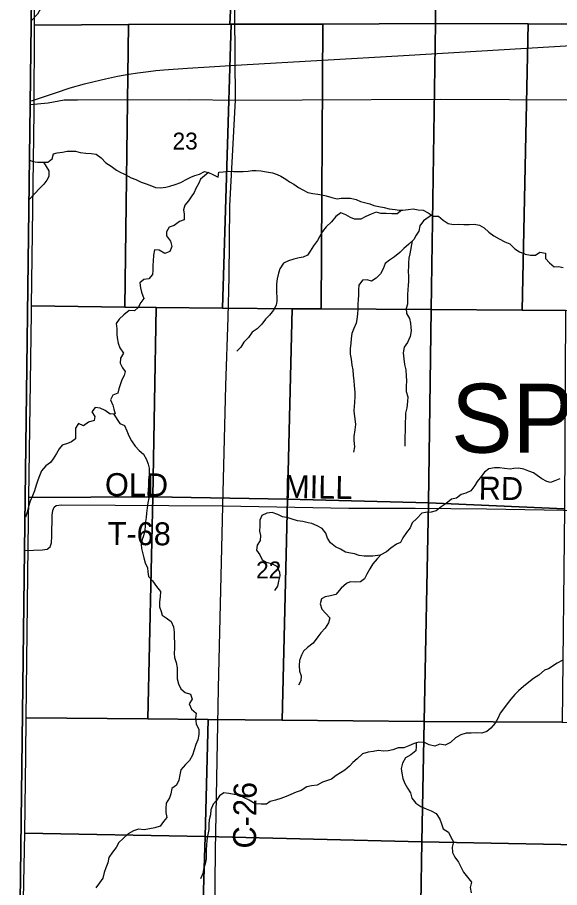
# Model space of a CAD drawing. Extents: x 1985906 to 2277390, y 930619 to 1324581.
# Drawn here: x 2059092 to 2066175, y 1119287 to 1130648 of the extents above; entities that cross this region are included whole.
import ezdxf

# ---------------------------------------------------------------- set-up
doc = ezdxf.new("R2010")
doc.units = 0
for name, color, linetype in [('GM_X_Adjacent_County', 7, 'Continuous'), ('GM_X_County', 7, 'Continuous'), ('GM_X_County_Road', 7, 'Continuous'), ('GM_X_County_Road_Text', 7, 'Continuous'), ('GM_X_Minor_River', 7, 'Continuous'), ('GM_X_Rail_Line', 7, 'Continuous'), ('GM_X_Section', 7, 'Continuous'), ('GM_X_Section_Text', 7, 'Continuous'), ('GM_X_State_Route', 7, 'Continuous'), ('GM_X_Township', 7, 'Continuous'), ('GM_X_Township_Road', 7, 'Continuous'), ('GM_X_Township_Road_Text', 7, 'Continuous'), ('GM_X_Township_Text', 7, 'Continuous')]:
    doc.layers.add(name, color=color, linetype=linetype)

msp = doc.modelspace()

# ---------------------------------------------------------------- linework, layer by layer
at = {"layer": 'GM_X_Adjacent_County'}
msp.add_lwpolyline([(2113358, 1166008), (2106159, 1165987), (2105360, 1165986), (2099554, 1165974), (2091388, 1165958), (2088816, 1165953), (2086130, 1165948), (2086087, 1161432), (2086019, 1154363), (2086010, 1153403), (2085923, 1149181), (2085904, 1148231), (2085903, 1148166), (2085793, 1142829), (2081417, 1142846), (2072419, 1142880), (2061930, 1142920), (2059427, 1142930), (2059330, 1135139), (2059259, 1129509), (2059186, 1123686), (2059120, 1118390)], dxfattribs=at)
at = {"layer": 'GM_X_County'}
msp.add_lwpolyline([(2113358, 1166008), (2106159, 1165987), (2105360, 1165986), (2099554, 1165974), (2091388, 1165958), (2088816, 1165953), (2086130, 1165948), (2086087, 1161432), (2086019, 1154363), (2086010, 1153403), (2085923, 1149181), (2085904, 1148231), (2085903, 1148166), (2085793, 1142829), (2081417, 1142846), (2072419, 1142880), (2061930, 1142920), (2059427, 1142930), (2059330, 1135139), (2059259, 1129509), (2059186, 1123686), (2059120, 1118390)], dxfattribs=at)
at = {"layer": 'GM_X_County_Road'}
for points in [[(2061941, 1129567), (2061899, 1135212), (2061910, 1140382), (2061930, 1142920)], [(2061661, 1118076), (2061679, 1119770), (2061718, 1121892), (2061776, 1124269), (2061814, 1125841), (2061846, 1126729), (2061858, 1127261), (2061868, 1128190), (2061941, 1129567)]]:
    msp.add_lwpolyline(points, dxfattribs=at)
at = {"layer": 'GM_X_Minor_River'}
for points in [[(2059790, 1131829), (2059849, 1131769), (2059915, 1131736), (2059987, 1131716), (2060057, 1131686), (2060115, 1131635), (2060151, 1131561), (2060143, 1131495), (2060129, 1131426), (2060090, 1131364), (2060052, 1131300), (2059971, 1131172), (2059911, 1131106), (2059848, 1131046), (2059778, 1131038), (2059710, 1131020), (2059646, 1131020), (2059579, 1131009), (2059515, 1130963), (2059469, 1130898), (2059436, 1130824), (2059394, 1130760), (2059356, 1130690), (2059277, 1130608)], [(2059254, 1128783), (2059292, 1128768), (2059354, 1128758), (2059420, 1128756), (2059488, 1128758), (2059547, 1128800), (2059563, 1128866), (2059613, 1128878), (2059681, 1128887), (2059744, 1128901), (2059850, 1128901), (2059914, 1128883), (2059987, 1128876), (2060055, 1128870), (2060123, 1128862), (2060185, 1128813), (2060247, 1128749), (2060315, 1128707), (2060385, 1128652), (2060436, 1128628), (2060490, 1128603), (2060576, 1128555), (2060638, 1128531), (2060708, 1128496), (2060772, 1128476), (2060842, 1128448), (2060895, 1128429), (2060961, 1128425), (2061029, 1128431), (2061085, 1128445), (2061154, 1128465), (2061226, 1128492), (2061288, 1128526), (2061357, 1128564), (2061409, 1128586), (2061469, 1128602), (2061538, 1128636), (2061590, 1128622), (2061644, 1128599), (2061716, 1128561), (2061722, 1128627), (2061779, 1128633), (2061847, 1128641), (2061917, 1128635), (2061971, 1128638), (2062040, 1128638), (2062106, 1128640), (2062158, 1128650), (2062212, 1128650), (2062272, 1128647), (2062345, 1128631), (2062423, 1128621), (2062485, 1128596), (2062535, 1128576), (2062597, 1128536), (2062647, 1128503), (2062703, 1128473), (2062766, 1128429), (2062820, 1128398), (2062888, 1128364), (2062952, 1128350), (2063016, 1128340), (2063068, 1128331), (2063125, 1128319), (2063201, 1128299), (2063271, 1128280), (2063321, 1128288), (2063381, 1128290), (2063444, 1128288), (2063516, 1128269), (2063576, 1128245), (2063642, 1128227), (2063698, 1128215), (2063749, 1128194), (2063815, 1128180), (2063885, 1128166), (2063949, 1128151), (2064025, 1128139), (2064078, 1128131), (2064128, 1128133), (2064196, 1128141), (2064262, 1128150), (2064329, 1128136), (2064391, 1128130), (2064459, 1128095), (2064523, 1128053), (2064591, 1128051), (2064655, 1128002), (2064721, 1127958), (2064788, 1127946), (2064852, 1127949), (2064922, 1127945), (2064992, 1127945), (2065061, 1127947), (2065127, 1127934), (2065191, 1127900), (2065251, 1127846), (2065317, 1127797), (2065385, 1127759), (2065458, 1127718), (2065524, 1127692)], [(2059435, 1128758), (2059504, 1128645), (2059504, 1128573), (2059478, 1128521), (2059437, 1128469), (2059387, 1128417), (2059249, 1128276)], [(2061589, 1128624), (2061485, 1128536), (2061463, 1128482), (2061421, 1128413), (2061400, 1128361), (2061362, 1128305), (2061326, 1128255), (2061281, 1128197), (2061263, 1128137), (2061269, 1128079), (2061269, 1128006), (2061211, 1127982), (2061142, 1127932), (2061076, 1127909), (2061041, 1127848), (2061039, 1127798), (2061091, 1127728), (2061111, 1127659), (2061085, 1127593), (2061017, 1127565), (2060942, 1127610), (2060882, 1127612), (2060868, 1127542), (2060866, 1127465), (2060862, 1127415), (2060863, 1127345), (2060859, 1127291), (2060807, 1127235), (2060745, 1127227), (2060690, 1127181), (2060702, 1127117), (2060714, 1127060), (2060744, 1126980), (2060704, 1126926), (2060671, 1126860), (2060621, 1126818), (2060551, 1126820), (2060482, 1126764), (2060420, 1126710), (2060381, 1126650), (2060389, 1126580), (2060393, 1126513), (2060397, 1126463), (2060407, 1126393), (2060429, 1126336), (2060477, 1126266), (2060440, 1126200), (2060436, 1126136), (2060464, 1126075), (2060500, 1126025), (2060486, 1125973), (2060458, 1125917), (2060437, 1125862), (2060417, 1125798), (2060403, 1125740), (2060337, 1125718), (2060308, 1125656), (2060338, 1125584), (2060352, 1125533), (2060368, 1125473), (2060302, 1125469), (2060240, 1125518), (2060173, 1125548), (2060109, 1125554), (2060065, 1125500), (2060103, 1125436), (2060093, 1125384), (2060020, 1125364), (2059954, 1125316), (2059890, 1125346), (2059853, 1125284), (2059853, 1125212), (2059851, 1125146), (2059797, 1125106), (2059745, 1125084), (2059678, 1125064), (2059636, 1125014), (2059604, 1124954), (2059559, 1124886), (2059525, 1124836), (2059465, 1124794), (2059408, 1124730), (2059382, 1124665), (2059360, 1124605), (2059339, 1124539), (2059317, 1124469), (2059289, 1124403), (2059260, 1124332), (2059236, 1124262), (2059220, 1124190), (2059196, 1124122)], [(2064115, 1128132), (2064051, 1128085), (2063983, 1128083), (2063911, 1128087), (2063841, 1128088), (2063780, 1128104), (2063712, 1128080), (2063644, 1128050), (2063579, 1128016), (2063497, 1128012), (2063445, 1128037), (2063381, 1128071), (2063317, 1128095), (2063252, 1128047), (2063196, 1127977), (2063127, 1127915), (2063077, 1127851), (2063037, 1127785), (2063012, 1127735), (2062958, 1127667), (2062918, 1127595), (2062883, 1127545), (2062823, 1127519), (2062773, 1127511), (2062703, 1127491), (2062632, 1127469), (2062570, 1127441), (2062520, 1127365), (2062501, 1127307), (2062487, 1127237), (2062477, 1127171), (2062475, 1127120), (2062477, 1127060), (2062480, 1126992), (2062480, 1126942), (2062474, 1126891), (2062438, 1126825), (2062387, 1126759), (2062331, 1126709), (2062285, 1126643), (2062222, 1126583), (2062160, 1126537), (2062111, 1126469), (2062051, 1126407), (2062009, 1126343), (2061960, 1126289)], [(2064502, 1128066), (2064396, 1127991), (2064350, 1127925), (2064336, 1127857), (2064303, 1127807), (2064271, 1127747), (2064205, 1127689), (2064138, 1127633), (2064086, 1127577), (2064018, 1127521), (2063955, 1127479), (2063897, 1127433), (2063871, 1127364), (2063836, 1127300), (2063780, 1127244), (2063716, 1127206), (2063663, 1127223), (2063599, 1127217), (2063551, 1127153), (2063549, 1127093), (2063546, 1127028), (2063542, 1126960), (2063540, 1126910), (2063538, 1126838), (2063534, 1126777), (2063525, 1126705), (2063519, 1126655), (2063485, 1126587), (2063459, 1126520), (2063450, 1126454), (2063448, 1126390), (2063440, 1126326), (2063440, 1126251), (2063450, 1126187), (2063461, 1126107), (2063475, 1126048), (2063477, 1125974), (2063485, 1125908), (2063491, 1125836), (2063498, 1125755), (2063498, 1125699), (2063496, 1125621), (2063492, 1125568), (2063488, 1125518), (2063490, 1125468), (2063499, 1125406), (2063507, 1125331), (2063501, 1125263), (2063489, 1125175), (2063489, 1125125), (2063494, 1125040), (2063484, 1124970)], [(2064251, 1127731), (2064220, 1127560), (2064206, 1127506), (2064200, 1127442), (2064200, 1127391), (2064198, 1127341), (2064202, 1127261), (2064201, 1127205), (2064197, 1127148), (2064191, 1127094), (2064187, 1127028), (2064189, 1126958), (2064186, 1126904), (2064170, 1126849), (2064174, 1126783), (2064212, 1126715), (2064228, 1126654), (2064230, 1126604), (2064234, 1126554), (2064221, 1126480), (2064189, 1126405), (2064145, 1126341), (2064130, 1126269), (2064142, 1126191), (2064148, 1126116), (2064166, 1126046), (2064172, 1125970), (2064173, 1125905), (2064171, 1125835), (2064171, 1125765), (2064191, 1125693), (2064189, 1125634), (2064180, 1125550), (2064164, 1125482), (2064160, 1125428), (2064156, 1125361), (2064158, 1125297), (2064157, 1125247), (2064151, 1125175), (2064155, 1125122), (2064151, 1125052)], [(2065524, 1127692), (2065590, 1127628), (2065650, 1127587), (2065726, 1127555), (2065794, 1127542), (2065861, 1127544), (2065917, 1127582), (2065989, 1127572), (2065991, 1127502), (2066043, 1127445), (2066105, 1127391), (2066159, 1127397), (2066221, 1127384)], [(2060347, 1125472), (2060432, 1125346), (2060490, 1125320), (2060520, 1125252), (2060546, 1125183), (2060584, 1125121), (2060630, 1125052), (2060684, 1124992), (2060740, 1124944), (2060780, 1124877), (2060800, 1124813), (2060812, 1124763), (2060815, 1124682), (2060803, 1124612), (2060803, 1124536), (2060799, 1124484), (2060798, 1124421), (2060810, 1124371), (2060798, 1124309), (2060788, 1124245), (2060778, 1124174), (2060774, 1124118), (2060767, 1124066), (2060761, 1124004), (2060757, 1123954), (2060741, 1123881), (2060720, 1123831), (2060710, 1123765), (2060714, 1123713), (2060726, 1123661), (2060744, 1123592), (2060762, 1123528), (2060790, 1123462), (2060798, 1123411), (2060805, 1123349), (2060857, 1123291), (2060909, 1123218), (2060961, 1123154), (2060959, 1123081), (2060949, 1123017), (2060949, 1122953), (2060969, 1122893), (2060985, 1122842), (2061037, 1122808), (2061101, 1122762), (2061133, 1122691), (2061142, 1122623), (2061138, 1122555), (2061144, 1122482), (2061144, 1122414), (2061142, 1122344), (2061144, 1122292), (2061165, 1122227), (2061179, 1122155), (2061181, 1122087), (2061179, 1122014), (2061197, 1121946), (2061227, 1121880), (2061285, 1121835), (2061353, 1121813), (2061373, 1121749), (2061334, 1121685), (2061368, 1121616), (2061428, 1121562), (2061418, 1121493), (2061428, 1121425), (2061462, 1121353), (2061464, 1121284), (2061451, 1121216), (2061425, 1121154), (2061403, 1121084), (2061381, 1121016), (2061340, 1120948), (2061286, 1120894), (2061225, 1120826), (2061213, 1120761), (2061199, 1120691), (2061171, 1120625), (2061108, 1120581), (2061098, 1120513), (2061080, 1120457), (2061035, 1120388), (2061031, 1120318), (2061029, 1120268), (2061043, 1120204), (2061001, 1120150), (2060956, 1120090), (2060888, 1120068), (2060818, 1120052), (2060747, 1120042), (2060675, 1120048), (2060607, 1120029), (2060538, 1119987), (2060472, 1119927), (2060416, 1119877), (2060381, 1119811), (2060335, 1119748), (2060287, 1119680), (2060274, 1119612), (2060246, 1119546)], [(2066179, 1124623), (2066113, 1124597), (2066058, 1124575), (2066006, 1124588), (2065942, 1124624), (2065884, 1124668), (2065834, 1124703), (2065772, 1124723), (2065706, 1124751), (2065639, 1124762), (2065579, 1124760), (2065529, 1124752), (2065457, 1124760), (2065391, 1124767), (2065326, 1124767), (2065252, 1124755), (2065196, 1124709), (2065139, 1124637), (2065099, 1124587), (2065067, 1124537), (2065014, 1124469), (2064952, 1124437), (2064890, 1124417), (2064827, 1124373), (2064763, 1124359), (2064695, 1124303), (2064626, 1124257), (2064562, 1124207), (2064496, 1124189), (2064425, 1124184), (2064375, 1124176), (2064311, 1124106), (2064248, 1124048), (2064222, 1123985), (2064174, 1123925), (2064127, 1123855), (2064095, 1123793), (2064043, 1123771), (2063972, 1123717), (2063912, 1123671), (2063839, 1123631), (2063793, 1123579), (2063737, 1123515), (2063698, 1123447), (2063656, 1123381), (2063626, 1123317), (2063575, 1123281), (2063509, 1123275), (2063441, 1123281), (2063391, 1123258), (2063320, 1123198), (2063252, 1123113), (2063183, 1123098), (2063113, 1123082), (2063063, 1123056), (2063047, 1122992), (2063067, 1122921), (2063123, 1122867), (2063173, 1122808), (2063154, 1122744)], [(2063833, 1123625), (2063735, 1123614), (2063685, 1123616), (2063623, 1123614), (2063558, 1123622), (2063494, 1123643), (2063444, 1123651), (2063380, 1123667), (2063312, 1123706), (2063248, 1123738), (2063184, 1123788), (2063144, 1123847), (2063120, 1123915), (2063074, 1123976), (2063006, 1124012), (2062939, 1124040), (2062889, 1124050), (2062821, 1124065), (2062751, 1124077), (2062681, 1124099), (2062628, 1124116), (2062556, 1124128), (2062492, 1124158), (2062420, 1124185), (2062350, 1124175), (2062283, 1124147), (2062259, 1124083), (2062257, 1124011), (2062255, 1123942), (2062268, 1123882), (2062264, 1123818), (2062224, 1123756), (2062214, 1123693), (2062260, 1123631), (2062290, 1123565), (2062342, 1123536), (2062412, 1123518), (2062482, 1123482), (2062518, 1123407), (2062522, 1123357), (2062504, 1123289), (2062491, 1123223), (2062451, 1123164)], [(2063154, 1122744), (2063114, 1122676), (2063058, 1122614), (2063015, 1122560), (2062955, 1122480), (2062882, 1122422), (2062828, 1122372), (2062804, 1122320), (2062777, 1122250), (2062773, 1122185), (2062779, 1122113), (2062801, 1122051), (2062793, 1121987), (2062766, 1121930)], [(2066142, 1122218), (2066031, 1122142), (2065979, 1122124), (2065905, 1122062), (2065836, 1122018), (2065774, 1121970), (2065703, 1121914), (2065639, 1121856), (2065591, 1121806), (2065540, 1121746), (2065488, 1121688), (2065441, 1121622), (2065399, 1121562), (2065369, 1121495), (2065335, 1121435), (2065278, 1121369), (2065226, 1121325), (2065158, 1121303), (2065089, 1121308), (2065019, 1121304), (2064955, 1121302), (2064884, 1121280), (2064816, 1121244), (2064750, 1121182), (2064681, 1121147), (2064609, 1121159), (2064545, 1121133), (2064473, 1121151), (2064408, 1121180), (2064336, 1121184), (2064274, 1121170), (2064207, 1121138), (2064139, 1121112), (2064065, 1121111), (2063997, 1121085), (2063936, 1121073), (2063876, 1121067), (2063808, 1121075), (2063740, 1121062), (2063673, 1121054), (2063601, 1121034), (2063530, 1120970), (2063472, 1120920), (2063430, 1120870), (2063369, 1120818), (2063311, 1120786), (2063257, 1120750), (2063194, 1120702), (2063144, 1120684), (2063076, 1120662), (2063008, 1120624), (2062935, 1120615), (2062871, 1120603), (2062799, 1120553), (2062734, 1120531), (2062662, 1120503), (2062602, 1120477), (2062535, 1120449), (2062465, 1120428), (2062395, 1120410), (2062344, 1120378), (2062276, 1120374), (2062196, 1120382), (2062118, 1120429), (2062047, 1120463), (2061985, 1120498), (2061925, 1120504), (2061855, 1120514), (2061789, 1120524), (2061730, 1120486), (2061692, 1120424), (2061648, 1120374), (2061621, 1120300), (2061615, 1120238), (2061597, 1120172), (2061591, 1120117), (2061591, 1120045), (2061578, 1119979), (2061568, 1119905), (2061562, 1119836), (2061558, 1119786), (2061557, 1119712), (2061559, 1119662), (2061547, 1119598), (2061529, 1119543), (2061513, 1119469), (2061482, 1119399)], [(2066208, 1122252), (2066142, 1122218)], [(2064302, 1121176), (2064302, 1121126), (2064297, 1121073), (2064232, 1121018), (2064164, 1120979), (2064121, 1120910), (2064104, 1120841), (2064115, 1120779), (2064128, 1120711), (2064151, 1120647), (2064186, 1120584), (2064225, 1120522), (2064243, 1120456), (2064296, 1120390), (2064363, 1120347), (2064431, 1120316), (2064496, 1120291), (2064561, 1120252), (2064610, 1120182), (2064631, 1120118), (2064656, 1120054), (2064725, 1120011), (2064754, 1119945), (2064789, 1119884), (2064772, 1119813), (2064777, 1119747), (2064806, 1119685), (2064853, 1119619), (2064920, 1119488), (2064971, 1119424), (2065024, 1119359), (2065007, 1119290), (2065020, 1119218)], [(2060246, 1119546), (2060226, 1119482), (2060210, 1119410), (2060165, 1119350), (2060117, 1119283)]]:
    msp.add_lwpolyline(points, dxfattribs=at)
at = {"layer": 'GM_X_Rail_Line'}
msp.add_lwpolyline([(2059278, 1129559), (2059589, 1129665), (2059783, 1129727), (2059970, 1129780), (2060095, 1129813), (2060243, 1129848), (2060398, 1129880), (2060549, 1129907), (2060664, 1129926), (2060805, 1129944), (2060901, 1129955), (2061004, 1129965), (2061313, 1129986), (2062021, 1130029), (2064136, 1130151), (2066400, 1130285), (2067512, 1130349), (2068488, 1130407), (2069640, 1130476), (2070618, 1130532), (2072378, 1130636), (2072584, 1130648)], dxfattribs=at)
at = {"layer": 'GM_X_Section'}
for points in [[(2059326, 1132188), (2061921, 1132170), (2061945, 1132170), (2061868, 1130560), (2060543, 1130554), (2059316, 1130549)], [(2061945, 1132170), (2064573, 1132152), (2064553, 1130567), (2063084, 1130559), (2061883, 1130560), (2061868, 1130560)], [(2064573, 1132152), (2067114, 1132143), (2067129, 1132142), (2067073, 1130559), (2065766, 1130563), (2064553, 1130567)], [(2060543, 1130554), (2060495, 1126866), (2059277, 1126882), (2059310, 1129417), (2059316, 1130549)], [(2061883, 1130560), (2061770, 1126850), (2060903, 1126861), (2060495, 1126866), (2060543, 1130554), (2061868, 1130560)], [(2063084, 1130559), (2063062, 1126842), (2062680, 1126844), (2061770, 1126850), (2061883, 1130560)], [(2064553, 1130567), (2064497, 1126833), (2063062, 1126842), (2063084, 1130559)], [(2065766, 1130563), (2065684, 1126825), (2064497, 1126833), (2064553, 1130567)], [(2067073, 1130559), (2067037, 1126817), (2066253, 1126822), (2065684, 1126825), (2065766, 1130563)], [(2059277, 1126882), (2060495, 1126866), (2060903, 1126861), (2060860, 1124389), (2059241, 1124378), (2059276, 1126790)], [(2060903, 1126861), (2061770, 1126850), (2062680, 1126844), (2062621, 1124359), (2060860, 1124389)], [(2062680, 1126844), (2063062, 1126842), (2064497, 1126833), (2064462, 1124309), (2062621, 1124359)], [(2064497, 1126833), (2065684, 1126825), (2066253, 1126822), (2066238, 1124234), (2064462, 1124309)], [(2059241, 1124378), (2060860, 1124389), (2060794, 1121488), (2059206, 1121502), (2059232, 1123742)], [(2060860, 1124389), (2062621, 1124359), (2062550, 1121472), (2061582, 1121481), (2060794, 1121488)], [(2062621, 1124359), (2064462, 1124309), (2064406, 1121456), (2062550, 1121472)], [(2064462, 1124309), (2066238, 1124234), (2066208, 1121446), (2064406, 1121456)], [(2059206, 1121502), (2060794, 1121488), (2061582, 1121481), (2061545, 1119953), (2059188, 1119999), (2059200, 1121021)], [(2061582, 1121481), (2062550, 1121472), (2064406, 1121456), (2064374, 1119884), (2061545, 1119953)], [(2064406, 1121456), (2066208, 1121446), (2067089, 1121441), (2067097, 1119830), (2064374, 1119884)], [(2059188, 1119999), (2061545, 1119953), (2061499, 1118407), (2060037, 1118352), (2059463, 1118425), (2059156, 1118448), (2059157, 1118487)], [(2061545, 1119953), (2064374, 1119884), (2064349, 1118283), (2061499, 1118407)], [(2064374, 1119884), (2067097, 1119830), (2067111, 1118147), (2064349, 1118283)]]:
    msp.add_lwpolyline(points, close=True, dxfattribs=at)
at = {"layer": 'GM_X_State_Route'}
msp.add_lwpolyline([(2059259, 1129509), (2059496, 1129535), (2059704, 1129570), (2059877, 1129573), (2061343, 1129576), (2061941, 1129567), (2062810, 1129570), (2064619, 1129582), (2066421, 1129570), (2066944, 1129575)], dxfattribs=at)
at = {"layer": 'GM_X_Township'}
msp.add_lwpolyline([(2059092, 1116134), (2059120, 1118390), (2059186, 1123686), (2059259, 1129509), (2059330, 1135139), (2059427, 1142930), (2061930, 1142920), (2072419, 1142880), (2081417, 1142846), (2085793, 1142829), (2085729, 1138807), (2085675, 1134358), (2085604, 1129650), (2085480, 1124405), (2085400, 1120106), (2085345, 1117751), (2085329, 1116004), (2082947, 1116002), (2080089, 1116051), (2071945, 1116057), (2066831, 1116083), (2063356, 1116100), (2061552, 1116120)], close=True, dxfattribs=at)
at = {"layer": 'GM_X_Township_Road'}
for points in [[(2059186, 1123686), (2059421, 1123695), (2059483, 1123707), (2059519, 1123738), (2059537, 1123788), (2059543, 1123876), (2059545, 1124151), (2059553, 1124209), (2059573, 1124252), (2059599, 1124276), (2059665, 1124284), (2061776, 1124269)], [(2061776, 1124269), (2063422, 1124240), (2064289, 1124241), (2065222, 1124230), (2066980, 1124200), (2068188, 1124190), (2068188, 1124190)]]:
    msp.add_lwpolyline(points, dxfattribs=at)

# ---------------------------------------------------------------- texts
at = {"layer": 'GM_X_County_Road_Text'}
msp.add_text('C-26', height=300, rotation=89.3136, dxfattribs=at).set_placement((2062208, 1119795))
at = {"layer": 'GM_X_Section_Text'}
for s, p in [('23', (2061119, 1128923)), ('22', (2062210, 1123323))]:
    msp.add_text(s, height=221, rotation=0, dxfattribs=at).set_placement(p)
at = {"layer": 'GM_X_Township_Road_Text'}
for s, rotation, p in [('OLD', 359.6651, (2060235, 1124399)), ('MILL', 358.9322, (2062574, 1124376)), ('RD', 359.0168, (2065116, 1124354)), ('T-68', 359.6465, (2060271, 1123760))]:
    msp.add_text(s, height=300, rotation=rotation, dxfattribs=at).set_placement(p)
at = {"layer": 'GM_X_Township_Text'}
msp.add_text('SPENCER', height=900, rotation=0, dxfattribs=at).set_placement((2064758, 1124965))

doc.saveas('drawing.dxf')
